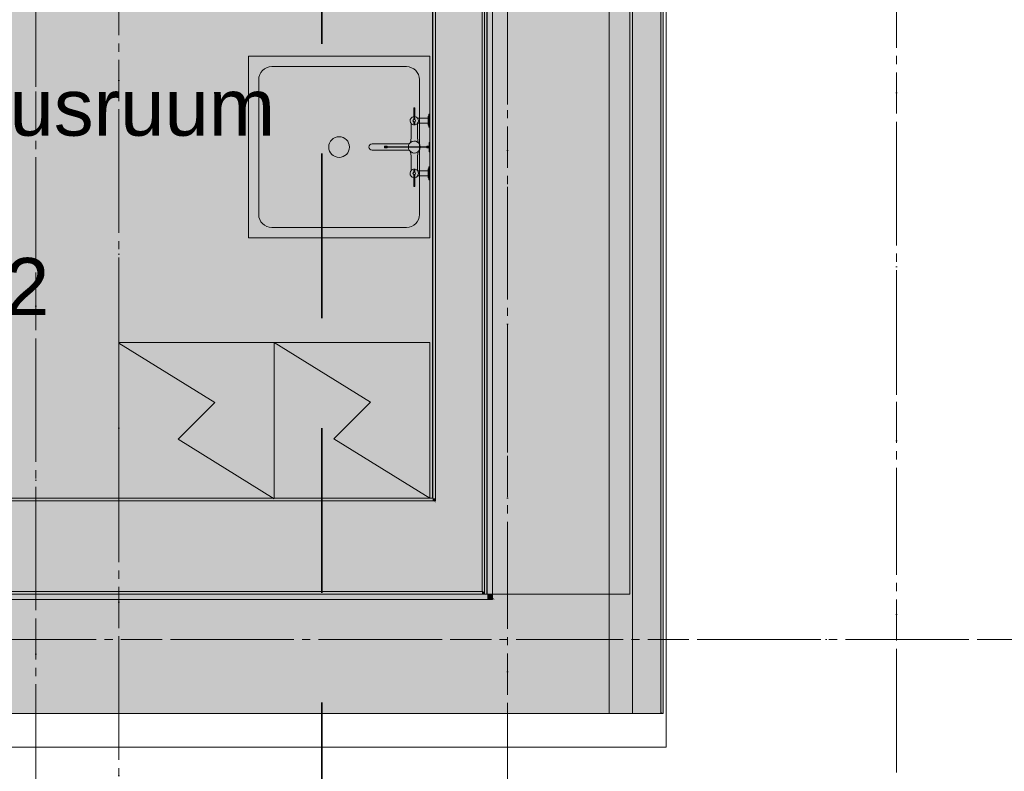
# Model space of a CAD drawing. Header units: millimetres. Extents: x -469965 to -394737, y -22321 to 14469.
# Tile 355 of 425: x -405188 to -401391, y -19111 to -16213. Entities that reach past the tile are written whole.
import ezdxf
from ezdxf.enums import TextEntityAlignment as Align

# ---------------------------------------------------------------- set-up
doc = ezdxf.new("R2010")
doc.units = ezdxf.units.MM
doc.header["$MEASUREMENT"] = 0
for name, pattern in [('CENTER', [254, 158.75, -31.75, 31.75, -31.75]), ('Dashed', [564.444447, 282.222223, -282.222223]), ('Dot & Dashed', [670.277762, 352.777767, -176.388884, 0, -141.111112]), ('Long Dashed', [1058.333302, 634.99999, -423.333311]), ('Wipeout_Contour', [1000, 0, -1000])]:
    doc.linetypes.add(name, pattern=pattern)
for name, color, linetype, lineweight in [('A-06-TELJED_Pen_No__21', 7, 'Continuous', 35), ('A-06-TELJED_Pen_No__253', 7, 'Continuous', 13), ('A-11-SISUSTUS_Pen_No__250', 7, 'Continuous', 13), ('ARCHICAD Zone Stamps_Pen_No__1', 7, 'Continuous', 13), ('New_A-WALL.IFC Model_Pen_No__1', 7, 'Continuous', 13), ('New_I-WALL.IFC Model_Pen_No__1', 7, 'Continuous', 13), ('SA Furniture & Equipment_Pen_No__1', 7, 'Continuous', 13)]:
    doc.layers.add(name, color=color, linetype=linetype, lineweight=lineweight)
for name, color, linetype in [('A-AREA.IFC Model', 7, 'Continuous'), ('New_A-FLOR.IFC Model', 7, 'Continuous'), ('New_A-WALL.IFC Model', 7, 'Continuous'), ('New_I-WALL.IFC Model', 7, 'Continuous')]:
    doc.layers.add(name, color=color, linetype=linetype)
for name, color, linetype, lineweight, true_color in [('New_A-FLOR.IFC Model_Pen_No__89', 7, 'Continuous', 20, 0x71cebe), ('New_A-WALL.IFC Model_Pen_No__160', 7, 'Continuous', 0, 0xe8e8e8), ('New_A-WALL.IFC Model_Pen_No__87', 7, 'Continuous', 20, 0x6a6a6a), ('New_I-WALL.IFC Model_Pen_No__160', 7, 'Continuous', 0, 0xe8e8e8)]:
    doc.layers.add(name, color=color, linetype=linetype, lineweight=lineweight, true_color=true_color)
doc.styles.add('GENERATED_STYLE_1', font='arial.ttf')

# ---------------------------------------------------------------- blocks, each defined once
blk = doc.blocks.new('Slab_5', base_point=(-406162.9, -14633.6))
at = {"layer": 'New_A-FLOR.IFC Model_Pen_No__89', "color": 123, "linetype": 'Dashed', "lineweight": 20, "true_color": 0x71cebe, "flags": 128}
blk.add_lwpolyline([(-406162.9, -14633.6), (-406132.9, -14633.6), (-406132.9, -18427.6), (-403385.3, -18427.6), (-403385.3, -12877.5), (-406162.9, -12877.5)], close=True, dxfattribs=at)
blk = doc.blocks.new('Koridor_122_22', base_point=(-408840, -12941.5))
at = {"layer": 'A-AREA.IFC Model', "linetype": 'Continuous', "lineweight": 0, "true_color": 0xffffff}
blk.add_hatch(color=7, dxfattribs=at).paths.add_polyline_path([(-408131.8, -12877.5), (-410396.2, -12877.5), (-410396.2, -14077.5), (-406133.9, -14077.5), (-406133.9, -14135.5), (-406133.9, -14485.9), (-404885.9, -14485.9), (-403649.3, -14485.9), (-403396.3, -14485.9), (-403396.3, -14701.9), (-403396.3, -15678.1), (-403396.3, -15781.3), (-403396.3, -16118.1), (-403396.3, -16221.3), (-403396.3, -18427.6), (-403386.3, -18427.6), (-403386.3, -12877.5), (-404955.3, -12877.5), (-406133.9, -12877.5), (-406133.9, -13024.8), (-406583.9, -13024.8), (-406583.9, -12877.5)])
at = {"layer": 'ARCHICAD Zone Stamps_Pen_No__1', "color": 7, "lineweight": 13, "style": 'GENERATED_STYLE_1'}
for tag, p in [('ROOM_NAME', (-408840, -12991.8)), ('ROOM_NUMBER', (-408840, -13337.5)), ('AC_TextStyle_1', (-408840, -13683.2))]:
    blk.add_attdef(tag, text='', height=220, dxfattribs=at).set_placement(p, align=Align.TOP_LEFT)
blk = doc.blocks.new('Koristusruum_124_24', base_point=(-406013.5, -16389.7))
at = {"layer": 'A-AREA.IFC Model', "linetype": 'Continuous', "lineweight": 0, "true_color": 0xffffff}
for points in [[(-406007.9, -14611.9), (-405107.9, -14611.9), (-405107.9, -14485.9), (-406007.9, -14485.9)], [(-406133.9, -18057.6), (-403596.3, -18057.6), (-403596.3, -16219.7), (-403596.3, -16151.7), (-405183.9, -16151.7), (-405183.9, -14611.9), (-406133.9, -14611.9)]]:
    blk.add_hatch(color=7, dxfattribs=at).paths.add_polyline_path(points)
at = {"layer": 'ARCHICAD Zone Stamps_Pen_No__1', "color": 7, "lineweight": 13, "style": 'GENERATED_STYLE_1'}
for tag, p in [('ROOM_NAME', (-406013.5, -16440)), ('ROOM_NUMBER', (-406013.5, -16785.7)), ('ROOM_AREA', (-406013.5, -17131.4))]:
    blk.add_attdef(tag, text='', height=220, dxfattribs=at).set_placement(p, align=Align.TOP_LEFT)
blk = doc.blocks.new('Slab_11', base_point=(-436667.1, -12877.5))
at = {"layer": 'New_A-FLOR.IFC Model_Pen_No__89', "color": 123, "linetype": 'Continuous', "lineweight": 20, "true_color": 0x71cebe, "flags": 128}
blk.add_lwpolyline([(-436667.1, -12877.5), (-436667.1, -18427.6), (-403385.3, -18427.6), (-403385.3, -12877.5)], close=True, dxfattribs=at)
blk = doc.blocks.new('Wall_26', base_point=(-403110.3, -12657))
at = {"color": 254, "linetype": 'Wipeout_Contour', "lineweight": 0, "ltscale": 1614739.774399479}
blk.add_wipeout([(-403385.3, -12657), (-403385.3, -18427.6), (-403365.3, -18427.6), (-403365.3, -12657)], dxfattribs=at).dxf.layer = 'New_A-WALL.IFC Model'
at = {"layer": 'New_A-WALL.IFC Model_Pen_No__87', "color": 251, "linetype": 'Continuous', "lineweight": 20, "true_color": 0x6a6a6a, "flags": 128}
blk.add_lwpolyline([(-403385.3, -12657), (-403385.3, -18427.6)], dxfattribs=at)
at = {"color": 254, "linetype": 'Wipeout_Contour', "lineweight": 0, "ltscale": 1613680.588280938}
blk.add_wipeout([(-403365.3, -12657), (-403365.3, -18427.6), (-402855.3, -18427.6), (-402855.3, -12657)], dxfattribs=at).dxf.layer = 'New_A-WALL.IFC Model'
at = {"layer": 'New_A-WALL.IFC Model_Pen_No__87', "color": 251, "linetype": 'Continuous', "lineweight": 20, "true_color": 0x6a6a6a, "flags": 128}
for points in [[(-403385.3, -12657), (-403365.3, -12657)], [(-403385.3, -18427.6), (-403365.3, -18427.6)]]:
    blk.add_lwpolyline(points, dxfattribs=at)
at = {"color": 254, "linetype": 'Wipeout_Contour', "lineweight": 0, "ltscale": 1612621.402336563}
blk.add_wipeout([(-402855.3, -12657), (-402855.3, -18427.6), (-402835.3, -18427.6), (-402835.3, -12657)], dxfattribs=at).dxf.layer = 'New_A-WALL.IFC Model'
at = {"layer": 'New_A-WALL.IFC Model_Pen_No__87', "color": 251, "linetype": 'Continuous', "lineweight": 20, "true_color": 0x6a6a6a, "flags": 128}
for points in [[(-403365.3, -12657), (-402855.3, -12657)], [(-402855.3, -12657), (-402835.3, -12657)], [(-402835.3, -18427.6), (-402835.3, -12657)], [(-403365.3, -18427.6), (-402855.3, -18427.6)], [(-402855.3, -18427.6), (-402835.3, -18427.6)]]:
    blk.add_lwpolyline(points, dxfattribs=at)
blk = doc.blocks.new('Wall_59', base_point=(-403045.8, -18657.6))
at = {"layer": 'New_A-WALL.IFC Model_Pen_No__160', "linetype": 'Continuous', "lineweight": 0, "true_color": 0x747474}
for points in [[(-407396.2, -18427.6), (-407396.2, -18447.6), (-403385.3, -18447.6), (-403385.3, -18427.6)], [(-407396.2, -18447.6), (-407396.2, -18887.6), (-403365.3, -18887.6), (-403365.3, -18447.6)], [(-403385.3, -18427.6), (-403365.3, -18441.1), (-403365.3, -18427.6)], [(-403385.3, -18447.6), (-403365.3, -18447.6), (-403365.3, -18441.1), (-403385.3, -18427.6)], [(-402915.3, -18746), (-402715.3, -18881.5), (-402715.3, -18447.6), (-402915.3, -18447.6)]]:
    blk.add_hatch(color=8, dxfattribs=at).paths.add_polyline_path(points)
at = {"layer": 'New_A-WALL.IFC Model_Pen_No__1', "color": 7, "linetype": 'Continuous', "lineweight": 13}
for q in [(-407396.2, -18447.6), (-403365.3, -18441.1)]:
    blk.add_line((-403365.3, -18447.6), q, dxfattribs=at)
at = {"layer": 'New_A-WALL.IFC Model_Pen_No__1', "color": 7, "linetype": 'Continuous', "lineweight": 13, "flags": 128}
for points in [[(-403385.3, -18427.6), (-407396.2, -18427.6)], [(-407396.2, -18887.6), (-403365.3, -18887.6)]]:
    blk.add_lwpolyline(points, dxfattribs=at)
blk = doc.blocks.new('Wall_61', base_point=(-403045.8, -18657.6))
at = {"layer": 'New_A-WALL.IFC Model_Pen_No__160', "linetype": 'Continuous', "lineweight": 0, "true_color": 0x747474}
for points in [[(-403365.3, -18427.6), (-403365.3, -14495.7), (-403385.3, -14495.7), (-403385.3, -18427.6)], [(-402915.3, -18447.6), (-402915.3, -14495.7), (-403365.3, -14495.7), (-403365.3, -18441.1), (-403355.8, -18447.6)], [(-402715.3, -18447.6), (-402715.3, -14495.7), (-402915.3, -14495.7), (-402915.3, -18447.6)], [(-402706.3, -18887.6), (-402706.3, -14495.7), (-402715.3, -14495.7), (-402715.3, -18881.5)], [(-403365.3, -18447.6), (-403355.8, -18447.6), (-403365.3, -18441.1)], [(-403365.3, -18887.6), (-402915.3, -18887.6), (-402915.3, -18746), (-403355.8, -18447.6), (-403365.3, -18447.6)], [(-403355.8, -18447.6), (-402915.3, -18746), (-402915.3, -18447.6)], [(-402915.3, -18887.6), (-402715.3, -18887.6), (-402715.3, -18881.5), (-402915.3, -18746)], [(-402715.3, -18881.5), (-402715.3, -18887.6), (-402706.3, -18887.6)]]:
    blk.add_hatch(color=8, dxfattribs=at).paths.add_polyline_path(points)
at = {"layer": 'New_A-WALL.IFC Model_Pen_No__1', "color": 7, "linetype": 'Continuous', "lineweight": 13}
for p, q in [((-403365.3, -18427.6), (-403365.3, -14495.7)), ((-402915.3, -18447.6), (-402915.3, -14495.7)), ((-402715.3, -18447.6), (-402715.3, -14495.7)), ((-403365.3, -18441.1), (-403365.3, -18427.6)), ((-403365.3, -18447.6), (-403365.3, -18441.1)), ((-402915.3, -18746), (-402915.3, -18447.6)), ((-402715.3, -18881.5), (-402715.3, -18447.6)), ((-402915.3, -18887.6), (-402915.3, -18746)), ((-402715.3, -18887.6), (-402715.3, -18881.5))]:
    blk.add_line(p, q, dxfattribs=at)
at = {"layer": 'New_A-WALL.IFC Model_Pen_No__1', "color": 7, "linetype": 'Continuous', "lineweight": 13, "flags": 128}
for points in [[(-403385.3, -14495.7), (-403385.3, -18427.6)], [(-402706.3, -18887.6), (-402706.3, -14495.7)], [(-402915.3, -18887.6), (-403365.3, -18887.6)], [(-402715.3, -18887.6), (-402915.3, -18887.6)], [(-402706.3, -18887.6), (-402715.3, -18887.6)]]:
    blk.add_lwpolyline(points, dxfattribs=at)
blk = doc.blocks.new('Wall_68', base_point=(-403495.3, -18242.6))
at = {"layer": 'New_I-WALL.IFC Model_Pen_No__160', "linetype": 'Continuous', "lineweight": 0, "true_color": 0x747474}
for points in [[(-403585.3, -18057.6), (-403585.3, -16051.7), (-403595.3, -16051.7), (-403595.3, -18057.6)], [(-403405.3, -18067.6), (-403405.3, -16051.7), (-403585.3, -16051.7), (-403585.3, -18067.6)], [(-403395.3, -18417.6), (-403395.3, -16051.7), (-403405.3, -16051.7), (-403405.3, -18409.1), (-403400.7, -18417.6)], [(-403589.9, -18067.6), (-403595.3, -18057.6), (-403595.3, -18067.6)], [(-403595.3, -18057.6), (-403589.9, -18067.6), (-403585.3, -18067.6), (-403585.3, -18057.6)], [(-403405.3, -18417.6), (-403400.7, -18417.6), (-403405.3, -18409.1)], [(-403400.7, -18417.6), (-403405.3, -18417.6), (-403405.3, -18427.6), (-403395.3, -18427.6)], [(-403395.3, -18417.6), (-403400.7, -18417.6), (-403395.3, -18427.6)]]:
    blk.add_hatch(color=8, dxfattribs=at).paths.add_polyline_path(points)
at = {"layer": 'New_I-WALL.IFC Model_Pen_No__1', "color": 7, "linetype": 'Continuous', "lineweight": 13}
for p, q in [((-403585.3, -18057.6), (-403585.3, -16051.7)), ((-403405.3, -18067.6), (-403405.3, -16051.7)), ((-403589.9, -18067.6), (-403585.3, -18067.6)), ((-403585.3, -18067.6), (-403585.3, -18057.6)), ((-403405.3, -18409.1), (-403405.3, -18067.6)), ((-403405.3, -18409.1), (-403405.3, -18417.6))]:
    blk.add_line(p, q, dxfattribs=at)
at = {"layer": 'New_I-WALL.IFC Model_Pen_No__1', "color": 7, "linetype": 'Continuous', "lineweight": 13, "flags": 128}
for points in [[(-403585.3, -16051.7), (-403595.3, -16051.7)], [(-403595.3, -16051.7), (-403595.3, -18057.6)], [(-403405.3, -16051.7), (-403585.3, -16051.7)], [(-403395.3, -16051.7), (-403405.3, -16051.7)], [(-403395.3, -18427.6), (-403395.3, -16051.7)], [(-403395.3, -18427.6), (-403405.3, -18427.6)]]:
    blk.add_lwpolyline(points, dxfattribs=at)
blk = doc.blocks.new('Wall_69', base_point=(-406357.9, -18242.6))
at = {"layer": 'New_I-WALL.IFC Model_Pen_No__160', "linetype": 'Continuous', "lineweight": 0, "true_color": 0x747474}
for points in [[(-403595.3, -18057.6), (-406132.9, -18057.6), (-406132.9, -18067.6), (-403595.3, -18067.6)], [(-403585.3, -18076.1), (-403589.9, -18067.6), (-406132.9, -18067.6), (-406132.9, -18417.6), (-403585.3, -18417.6)], [(-403589.9, -18067.6), (-403585.3, -18076.1), (-403585.3, -18067.6)], [(-403585.3, -18067.6), (-403585.3, -18076.1), (-403405.3, -18409.1), (-403405.3, -18067.6)], [(-403405.3, -18409.1), (-403585.3, -18076.1), (-403585.3, -18417.6), (-403405.3, -18417.6)], [(-403405.3, -18417.6), (-406132.9, -18417.6), (-406132.9, -18427.6), (-403405.3, -18427.6)]]:
    blk.add_hatch(color=8, dxfattribs=at).paths.add_polyline_path(points)
at = {"layer": 'New_I-WALL.IFC Model_Pen_No__1', "color": 7, "linetype": 'Continuous', "lineweight": 13}
for p, q in [((-406132.9, -18067.6), (-403595.3, -18067.6)), ((-403595.3, -18067.6), (-403589.9, -18067.6)), ((-403589.9, -18067.6), (-403585.3, -18067.6)), ((-406132.9, -18417.6), (-403585.3, -18417.6)), ((-403585.3, -18417.6), (-403405.3, -18417.6)), ((-403405.3, -18409.1), (-403405.3, -18417.6))]:
    blk.add_line(p, q, dxfattribs=at)
at = {"layer": 'New_I-WALL.IFC Model_Pen_No__1', "color": 7, "linetype": 'Continuous', "lineweight": 13, "flags": 128}
for points in [[(-403595.3, -18057.6), (-406132.9, -18057.6)], [(-406132.9, -18427.6), (-403405.3, -18427.6)]]:
    blk.add_lwpolyline(points, dxfattribs=at)
blk = doc.blocks.new('Wall 1')
at = {"layer": 'New_A-WALL.IFC Model_Pen_No__1', "color": 7, "linetype": 'Continuous', "lineweight": 13}
for p, q in [((34431.9, 6140.1), (34431.9, 130)), ((34561.9, 0), (34561.9, 6010.1)), ((34431.9, 130), (6072.4, 130)), ((6072.4, 0), (34561.9, 0))]:
    blk.add_line(p, q, dxfattribs=at)
blk = doc.blocks.new('Mop Sink 23')
at = {"layer": 'SA Furniture & Equipment_Pen_No__1', "color": 7, "linetype": 'Continuous', "lineweight": 13}
for p, q in [((-84, -3.5), (-119, -3.5)), ((-111.5, -7), (-91.5, -7)), ((3, -2), (-3, -2)), ((-1, -12), (-1, -2)), ((-1, -3.5), (1, -3.5)), ((-1, -10.5), (1, -10.5)), ((-1, -37), (-1, -172.1)), ((1, -12), (1, -2)), ((1, -172.1), (1, -37)), ((84, -3.5), (119, -3.5)), ((111.5, -7), (91.5, -7)), ((-260, -40), (260, -40)), ((-117.7, -58), (-106.1, -58)), ((-117.7, -62), (-106.1, -62)), ((-96.9, -58), (-89.5, -58)), ((-96.9, -62), (-89.5, -62)), ((-89.5, -62), (-89.5, -58)), ((96.9, -58), (89.5, -58)), ((89.5, -62), (89.5, -58)), ((96.9, -62), (89.5, -62)), ((117.7, -58), (106.1, -58)), ((117.7, -62), (106.1, -62)), ((-310, -610), (-310, -90)), ((310, -90), (310, -610)), ((-1, -165), (-3, -165)), ((-3, -165), (-3, -175)), ((-3, -175), (-1, -175)), ((-1, -175), (-1, -172.1)), ((-1, -173.5), (1, -173.5)), ((1, -165), (3, -165)), ((1, -175), (1, -172.1)), ((3, -175), (1, -175)), ((3, -165), (3, -175)), ((260, -660), (-260, -660))]:
    blk.add_line(p, q, dxfattribs=at)
at = {"layer": 'SA Furniture & Equipment_Pen_No__1', "color": 7, "linetype": 'Continuous', "lineweight": 13, "flags": 128}
blk.add_lwpolyline([(-350, -700), (350, -700), (350, 0), (-350, 0)], close=True, dxfattribs=at)
for points in [[(-126.5, 0), (-126.5, -3.5), (-119, -3.5), (-119, -7), (-111.5, -7), (-111.5, -47.1, -0.342794), (-91.5, -47.1), (-91.5, -7), (-84, -7), (-84, -3.5), (-76.5, -3.5), (-76.5, 0)], [(-1, -37, 0.74036), (-12, -79.6), (-12, -223, 1), (12, -223), (12, -79.6, 0.74036), (1, -37), (1, -12), (3, -12), (3, -2), (18, -2), (18, 0), (-18, 0), (-18, -2), (-3, -2), (-3, -12), (-1, -12)], [(126.5, 0), (126.5, -3.5), (119, -3.5), (119, -7), (111.5, -7), (111.5, -47.1, 0.342794), (91.5, -47.1), (91.5, -7), (84, -7), (84, -3.5), (76.5, -3.5), (76.5, 0)], [(-151.5, -62), (-117.7, -62, 16.238418), (-117.7, -58), (-151.5, -58)], [(-35, -72), (-18, -74.3, -0.347436), (-18, -45.7), (-35, -48), (-90.5, -48, -0.439057), (-90.5, -72)], [(35, -72), (18, -74.3, 0.347436), (18, -45.7), (35, -48), (90.5, -48, 0.439057), (90.5, -72)], [(151.5, -62), (117.7, -62, -16.238418), (117.7, -58), (151.5, -58)]]:
    blk.add_lwpolyline(points, format="xyb", close=True, dxfattribs=at)
at = {"layer": 'SA Furniture & Equipment_Pen_No__1', "color": 7, "linetype": 'Continuous', "lineweight": 13}
for centre, radius in [((-101.5, -60), 5), ((101.5, -60), 5), ((0, -350), 40)]:
    blk.add_circle(centre, radius, dxfattribs=at)
for centre, radius, start, end in [((-260, -90), 50, 90, 180), ((260, -90), 50, 0, 90), ((0, -60), 23, 238.551, 267.5081), ((0, -60), 23, 272.4919, 301.449), ((-260, -610), 50, 180, 270), ((260, -610), 50, 270, 0)]:
    blk.add_arc(centre, radius, start, end, dxfattribs=at)
blk = doc.blocks.new('Washer 23')
at = {"layer": 'SA Furniture & Equipment_Pen_No__1', "color": 7, "linetype": 'Continuous', "lineweight": 13, "flags": 128}
blk.add_lwpolyline([(-300, 0), (-300, -600), (300, -600), (300, 0)], close=True, dxfattribs=at)

msp = doc.modelspace()

# ---------------------------------------------------------------- linework, layer by layer
at = {"layer": 'A-06-TELJED_Pen_No__21', "color": 7, "linetype": 'Long Dashed', "lineweight": 35}
msp.add_line((-404023.1, 9729.7), (-404023.1, -20885.2), dxfattribs=at)
at = {"layer": 'A-06-TELJED_Pen_No__253', "color": 7, "linetype": 'Dot & Dashed', "lineweight": 13}
for p, q in [((-405126.5, 3322.8), (-405126.5, -21764.9)), ((-404806.5, -5191.7), (-404806.5, -21764.9)), ((-401806.5, -5239.9), (-401806.5, -21764.9)), ((-397527.1, -18602.5), (-440947.5, -18602.5))]:
    msp.add_line(p, q, dxfattribs=at)
at = {"layer": 'A-06-TELJED_Pen_No__253', "color": 7, "linetype": 'CENTER', "lineweight": 13}
for p, q in [((-405126.5, 3322.8), (-405126.5, -21764.9)), ((-404806.5, -5191.7), (-404806.5, -21764.9)), ((-401806.5, -5239.9), (-401806.5, -21764.9)), ((-397527.1, -18602.5), (-440947.5, -18602.5))]:
    msp.add_line(p, q, dxfattribs=at)
at = {"layer": 'A-11-SISUSTUS_Pen_No__250', "color": 7, "linetype": 'Continuous', "lineweight": 13}
for points in [[(-404806.6, -17459.7), (-404435.9, -17688.9), (-404577.2, -17830.4), (-404206.5, -18059.6)], [(-404206.6, -17457.8), (-403835.9, -17686.9), (-403977.2, -17828.4), (-403606.5, -18057.6)]]:
    msp.add_lwpolyline(points, dxfattribs=at)
at = {"layer": 'A-AREA.IFC Model', "color": 7, "linetype": 'Continuous', "lineweight": 0, "true_color": 0xffffff, "flags": 128}
for points in [[(-408131.8, -12877.5), (-410396.2, -12877.5), (-410396.2, -14077.5), (-406133.9, -14077.5), (-406133.9, -14135.5), (-406133.9, -14485.9), (-404885.9, -14485.9), (-403649.3, -14485.9), (-403396.3, -14485.9), (-403396.3, -14701.9), (-403396.3, -15678.1), (-403396.3, -15781.3), (-403396.3, -16118.1), (-403396.3, -16221.3), (-403396.3, -18427.6), (-403386.3, -18427.6), (-403386.3, -12877.5), (-404955.3, -12877.5), (-406133.9, -12877.5), (-406133.9, -13024.8), (-406583.9, -13024.8), (-406583.9, -12877.5)], [(-406133.9, -18057.6), (-403596.3, -18057.6), (-403596.3, -16219.7), (-403596.3, -16151.7), (-405183.9, -16151.7), (-405183.9, -14611.9), (-406133.9, -14611.9)]]:
    msp.add_lwpolyline(points, close=True, dxfattribs=at)

# ---------------------------------------------------------------- block references
at = {"layer": 'A-AREA.IFC Model', "color": 7, "linetype": 'Continuous', "lineweight": 13}
msp.add_blockref('Koridor_122_22', (-408840, -12941.5), dxfattribs=at)
msp.add_blockref('Koristusruum_124_24', (-406013.5, -16389.7), dxfattribs=at).add_auto_attribs({'ROOM_NAME': 'Koristusruum', 'ROOM_NUMBER': '124', 'ROOM_AREA': '6,4 m2'})
at = {"layer": 'New_A-FLOR.IFC Model', "color": 123, "linetype": 'Continuous', "lineweight": 20, "true_color": 0x71cebe}
for name, p in [('Slab_11', (-436667.1, -12877.5)), ('Slab_5', (-406162.9, -14633.6))]:
    msp.add_blockref(name, p, dxfattribs=at)
at = {"layer": 'New_I-WALL.IFC Model', "color": 7, "lineweight": 35}
msp.add_blockref('Wall_69', (-406357.9, -18242.6), dxfattribs=at)
at = {"layer": 'SA Furniture & Equipment_Pen_No__1', "color": 7, "linetype": 'Continuous', "lineweight": 13, "zscale": 1000}
for name, p, rotation in [('Mop Sink 23', (-403606.5, -16703.7), 270), ('Washer 23', (-404506.5, -18057.6), 180), ('Washer 23', (-403906.5, -18057.6), 180)]:
    msp.add_blockref(name, p, dxfattribs=dict(at, rotation=rotation))

# ---------------------------------------------------------------- next in the draw order: block references
at = {"layer": 'New_A-WALL.IFC Model', "color": 7, "lineweight": 35}
msp.add_blockref('Wall_26', (-403110.3, -12657), dxfattribs=at)

# ---------------------------------------------------------------- next in the draw order: linework, layer by layer
at = {"layer": 'A-06-TELJED_Pen_No__253', "color": 7, "linetype": 'Dot & Dashed', "lineweight": 13}
msp.add_line((-403306.5, -14846.5), (-403306.5, -21764.9), dxfattribs=at)
at = {"layer": 'A-06-TELJED_Pen_No__253', "color": 7, "linetype": 'CENTER', "lineweight": 13}
msp.add_line((-403306.5, -14846.5), (-403306.5, -21764.9), dxfattribs=at)

# ---------------------------------------------------------------- next in the draw order: block references
at = {"layer": 'New_A-WALL.IFC Model', "color": 7, "lineweight": 35}
for name in ['Wall_61', 'Wall_59']:
    msp.add_blockref(name, (-403045.8, -18657.6), dxfattribs=at)
at = {"layer": 'New_A-WALL.IFC Model_Pen_No__1', "color": 7, "linetype": 'Continuous', "lineweight": 13, "zscale": 1000}
msp.add_blockref('Wall 1', (-437257.3, -19017.6), dxfattribs=at)
at = {"layer": 'New_I-WALL.IFC Model', "color": 7, "lineweight": 35}
msp.add_blockref('Wall_68', (-403495.3, -18242.6), dxfattribs=at)

doc.saveas('drawing.dxf')
